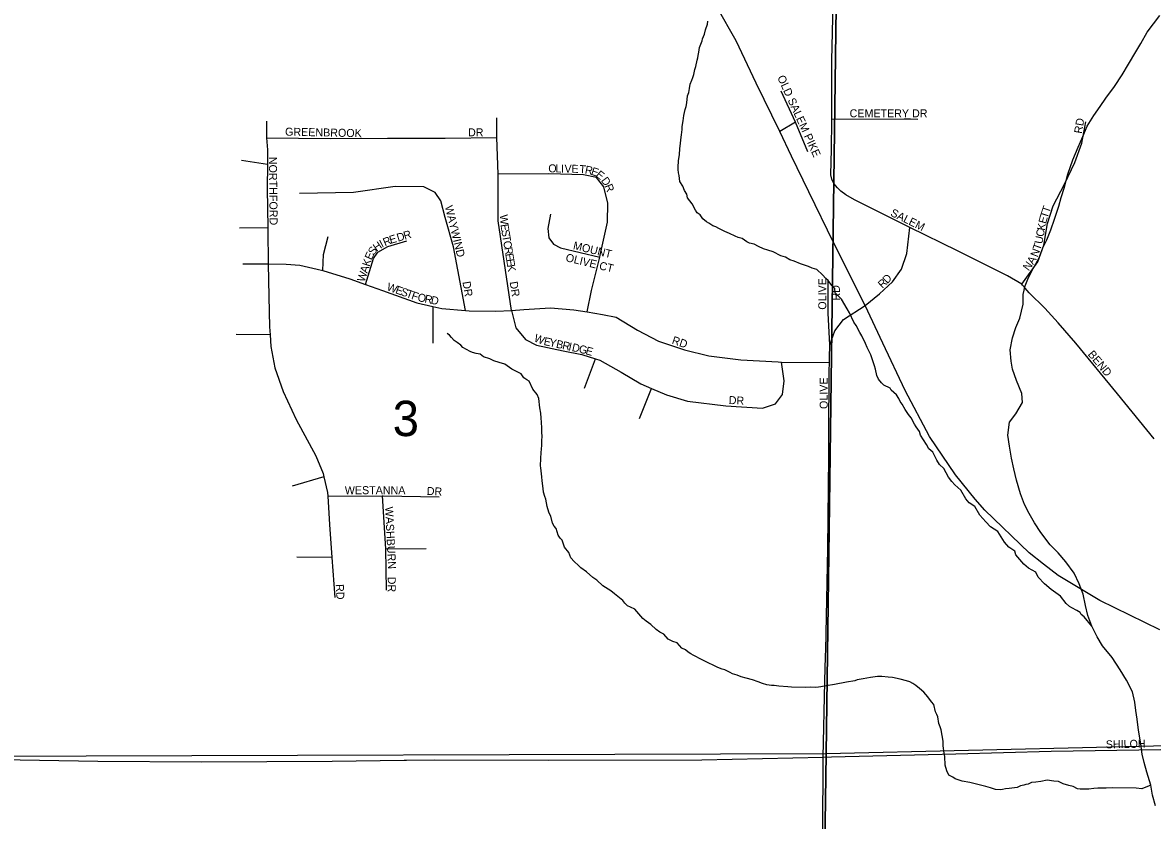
# Model space of a CAD drawing. Extents: x -209 to 4852, y 0 to 905.
# Drawn here: x 346.15 to 372.89, y 216.73 to 235.61 of the extents above; entities that cross this region are included whole.
import ezdxf

# ---------------------------------------------------------------- set-up
doc = ezdxf.new("R2010")
doc.units = 0
for name, color, linetype in [('GM_X_Airport_Location_Class_2', 7, 'Continuous'), ('GM_X_Airport_Location_Class_3', 7, 'Continuous'), ('GM_X_County_Road', 7, 'Continuous'), ('GM_X_County_Subdivision_Text', 7, 'Continuous'), ('GM_X_Minor_River', 7, 'Continuous'), ('GM_X_Township_Road_Text', 7, 'Continuous')]:
    doc.layers.add(name, color=color, linetype=linetype)

msp = doc.modelspace()

# ---------------------------------------------------------------- linework, layer by layer
at = {"layer": 'GM_X_Airport_Location_Class_2'}
for points in [[(365.305, 233.295), (365.305, 233.325), (365.31, 234.709), (365.342, 236.396), (365.384, 238.301)], [(364.739, 232.551), (364.444, 233.25), (364.11, 233.989)], [(351.921, 233.277), (351.925, 232.884), (351.948, 232.6), (351.946, 232.258), (351.942, 231.681), (351.956, 230.753), (351.957, 230.708), (351.967, 229.899), (351.978, 229.127), (351.997, 228.413), (352.009, 228.222), (352.028, 227.941), (352.118, 227.438), (352.322, 226.88), (352.63, 226.214), (353.095, 225.356), (353.262, 224.936), (353.28, 224.864), (353.369, 224.493), (353.375, 224.406), (353.418, 223.733), (353.474, 222.955), (353.543, 222.005)], [(357.727, 228.8), (357.404, 230.914), (357.407, 232.023), (357.374, 232.888), (357.374, 233.354)], [(364.444, 233.25), (364.075, 233.028)], [(367.155, 230.757), (366.429, 231.12), (365.839, 231.414), (365.638, 231.534), (365.522, 231.62), (365.443, 231.696), (365.353, 231.803), (365.304, 231.903), (365.283, 232.008), (365.302, 232.612), (365.305, 233.295)], [(365.305, 233.325), (367.017, 233.33), (367.169, 233.328), (367.342, 233.327)], [(369.801, 229.419), (370.181, 229.948), (370.324, 230.341), (370.408, 230.856), (370.543, 231.272), (370.817, 231.785), (371.06, 232.298), (371.226, 232.758), (371.317, 233.258)], [(351.925, 232.884), (353.442, 232.868), (354.787, 232.872), (356.155, 232.872), (357.374, 232.888)], [(351.33, 232.351), (351.946, 232.258)], [(359.514, 228.763), (359.616, 229.27), (359.814, 230.055), (359.826, 230.103), (359.997, 230.883), (360.004, 231.339), (359.912, 231.72), (359.733, 231.943), (359.431, 232.008), (358.605, 232.028), (357.407, 232.023)], [(356.634, 228.797), (356.348, 230.3), (356.155, 231), (356.054, 231.39), (355.919, 231.588), (355.651, 231.724), (354.971, 231.728), (353.98, 231.589), (352.706, 231.563)], [(358.643, 231.078), (358.585, 230.737), (358.611, 230.516), (358.715, 230.363), (358.881, 230.277), (359.814, 230.055)], [(351.956, 230.753), (351.282, 230.741)], [(353.255, 229.739), (353.275, 230.118), (353.387, 230.55)], [(366.097, 228.918), (366.434, 229.192), (366.746, 229.476), (366.952, 229.777), (367.08, 230.145), (367.155, 230.757)], [(369.82, 229.397), (369.801, 229.419), (369.468, 229.615), (368.285, 230.204), (367.155, 230.757)], [(354.268, 229.413), (354.456, 230.024), (354.557, 230.175), (354.794, 230.308), (355.244, 230.445)], [(351.361, 229.904), (351.967, 229.899), (352.392, 229.896), (352.71, 229.868), (353.125, 229.778), (353.255, 229.739), (353.895, 229.546), (354.268, 229.413), (354.672, 229.269), (355.486, 228.975), (355.864, 228.892), (356.076, 228.845), (356.634, 228.797), (356.719, 228.79), (357.349, 228.78), (357.727, 228.8), (358.016, 228.816), (358.646, 228.859), (359.199, 228.813), (359.514, 228.763), (359.88, 228.704), (360.205, 228.638), (360.708, 228.334), (361.205, 228.069), (361.816, 227.862), (362.397, 227.724), (363.154, 227.629), (364.033, 227.578), (364.116, 227.577), (365.248, 227.567)], [(365.256, 227.985), (365.219, 228.73), (365.216, 229.52)], [(372.936, 225.761), (372.069, 226.827), (371.084, 228.02), (370.667, 228.508), (370.346, 228.851), (369.979, 229.216), (369.881, 229.325), (369.82, 229.397)], [(355.864, 228.892), (355.858, 228.027)], [(357.727, 228.8), (357.828, 228.385), (358.051, 228.108), (358.314, 227.975), (358.949, 227.844), (359.388, 227.754), (359.712, 227.651), (359.818, 227.618), (360.321, 227.337), (360.787, 227.064), (361.041, 226.951), (361.39, 226.797), (361.888, 226.653), (362.796, 226.54), (363.667, 226.489), (363.972, 226.591), (364.135, 226.809), (364.178, 227.135), (364.116, 227.577)], [(365.25, 227.678), (365.256, 227.985), (365.376, 228.311), (365.586, 228.581), (366.097, 228.918)], [(352.009, 228.222), (351.206, 228.227)], [(359.451, 226.955), (359.712, 227.651)], [(365.238, 225.868), (365.244, 227.364), (365.248, 227.567), (365.249, 227.625), (365.25, 227.678)], [(360.752, 226.244), (361.041, 226.951)], [(365.158, 220.639), (365.162, 220.751), (365.208, 223.168), (365.235, 225.334), (365.237, 225.816), (365.238, 225.868)], [(353.28, 224.864), (352.53, 224.643)], [(353.375, 224.406), (354.664, 224.412), (354.687, 224.413), (356.014, 224.385)], [(354.664, 224.412), (354.744, 223.158), (354.759, 222.177)], [(354.744, 223.158), (355.707, 223.166)], [(353.474, 222.955), (352.64, 222.962)], [(365.141, 220.036), (365.157, 220.61), (365.158, 220.639)], [(365.093, 216.387), (365.093, 216.418), (365.103, 218.227), (365.14, 220.009), (365.141, 220.036)], [(365.3, 218.232), (368.243, 218.307), (370.499, 218.366), (373.093, 218.411), (373.164, 218.412), (374.128, 218.431), (375.294, 218.454), (375.875, 218.465), (377.093, 218.481), (378.099, 218.524)], [(340.422, 218.183), (340.423, 218.183), (345.164, 218.183), (347.934, 218.131), (350.384, 218.118), (353.479, 218.131), (355.185, 218.154), (355.235, 218.155)], [(355.235, 218.155), (355.907, 218.164), (358.608, 218.154), (362.226, 218.166), (365.103, 218.227), (365.3, 218.232)]]:
    msp.add_lwpolyline(points, dxfattribs=at)
at = {"layer": 'GM_X_County_Road'}
for points in [[(362.188, 231.06), (362.12, 231.107), (362.076, 231.168), (362.003, 231.322), (361.891, 231.461), (361.87, 231.552), (361.819, 231.637), (361.783, 231.736), (361.709, 231.852), (361.689, 231.989), (361.675, 232.05), (361.669, 232.134), (361.669, 232.187), (361.68, 232.339), (361.698, 232.491), (361.708, 232.62), (361.726, 232.757), (361.736, 232.901), (361.744, 232.954), (361.762, 233.076), (361.763, 233.152), (361.788, 233.281), (361.797, 233.349), (361.806, 233.41), (361.831, 233.554), (361.856, 233.622), (361.872, 233.713), (361.891, 233.872), (361.922, 233.955), (361.939, 234.046), (361.956, 234.152), (361.996, 234.243), (362.013, 234.311), (362.037, 234.379), (362.062, 234.5), (362.086, 234.568), (362.119, 234.72), (362.135, 234.773), (362.144, 234.826), (362.16, 234.909), (362.177, 235.016), (362.233, 235.174), (362.242, 235.227), (362.29, 235.333), (362.314, 235.439), (362.362, 235.568), (362.371, 235.643)], [(372.499, 234.914), (372.617, 235.117), (372.767, 235.381), (372.923, 235.576), (373.071, 235.778)], [(372.965, 217.075), (372.894, 217.327), (372.854, 217.564), (372.761, 217.871), (372.697, 218.1), (372.656, 218.299), (372.623, 218.544), (372.569, 218.865), (372.536, 219.124), (372.502, 219.33), (372.476, 219.529), (372.42, 219.774), (372.281, 220.051), (372.134, 220.29), (371.943, 220.583), (371.713, 220.861), (371.588, 221.077), (371.464, 221.323), (371.363, 221.576), (371.314, 221.813), (371.259, 222.081), (371.158, 222.326), (371.041, 222.58), (370.842, 222.85), (370.664, 223.059), (370.478, 223.253), (370.256, 223.547), (370.101, 223.771), (369.976, 223.994), (369.866, 224.209), (369.773, 224.455), (369.681, 224.784), (369.618, 225.052), (369.562, 225.304), (369.515, 225.587), (369.474, 225.846), (369.511, 226.15), (369.659, 226.353), (369.816, 226.616), (369.806, 226.829), (369.675, 227.137), (369.582, 227.405), (369.548, 227.596), (369.53, 227.863), (369.582, 228.151), (369.663, 228.393), (369.758, 228.612), (369.833, 228.945), (369.838, 229.174), (369.88, 229.378), (369.96, 229.575), (370.071, 229.786), (370.205, 230.027), (370.301, 230.276), (370.396, 230.472), (370.492, 230.706), (370.58, 230.955), (370.678, 231.266), (370.735, 231.47), (370.816, 231.712), (370.891, 232.023), (371.012, 232.363), (371.139, 232.657), (371.251, 232.914), (371.354, 233.155), (371.511, 233.411), (371.66, 233.621), (371.793, 233.817), (371.996, 234.094), (372.176, 234.372), (372.326, 234.628), (372.499, 234.914)], [(371.464, 221.323), (371.281, 221.546), (371.206, 221.601), (371.184, 221.654), (371.102, 221.694), (370.989, 221.757), (370.929, 221.796), (370.854, 221.866), (370.721, 222.036), (370.496, 222.192), (370.339, 222.332), (370.19, 222.486), (370.139, 222.601), (369.959, 222.696), (369.854, 222.797), (369.661, 223.013), (369.64, 223.105), (369.497, 223.199), (369.393, 223.315), (369.238, 223.569), (369.066, 223.678), (368.954, 223.795), (368.813, 223.957), (368.688, 224.157), (368.56, 224.243), (368.478, 224.343), (368.361, 224.543), (368.219, 224.668), (368.144, 224.753), (368.07, 224.853), (367.96, 225.06), (367.856, 225.153), (367.789, 225.254), (367.694, 225.445), (367.604, 225.523), (367.546, 225.623), (367.405, 225.846), (367.384, 225.93), (367.303, 226.046), (367.266, 226.107), (367.185, 226.254), (367.119, 226.338), (367.045, 226.454), (366.971, 226.577), (366.927, 226.646), (366.89, 226.715), (366.839, 226.8), (366.711, 226.909), (366.69, 226.962), (366.539, 227.026), (366.479, 227.088), (366.413, 227.173), (366.369, 227.257), (366.341, 227.41), (366.32, 227.486), (366.262, 227.655), (366.226, 227.747), (366.146, 227.923), (366.102, 228.015), (366.014, 228.199), (365.97, 228.276), (365.882, 228.438), (365.83, 228.522), (365.728, 228.737), (365.669, 228.837), (365.537, 229.068), (365.388, 229.215), (365.374, 229.314), (365.307, 229.384), (365.219, 229.507), (365.166, 229.554), (365.084, 229.639), (364.95, 229.763), (364.844, 229.795), (364.754, 229.835), (364.565, 229.899), (364.415, 229.963), (364.316, 229.995), (364.211, 230.058), (364.098, 230.09), (363.918, 230.184), (363.789, 230.225), (363.691, 230.257), (363.571, 230.312), (363.466, 230.368), (363.36, 230.392), (363.292, 230.424), (363.187, 230.502), (363.089, 230.526), (363.021, 230.558), (362.886, 230.621), (362.825, 230.645), (362.773, 230.669), (362.682, 230.716), (362.63, 230.74), (362.562, 230.779), (362.487, 230.803), (362.397, 230.866), (362.337, 230.897), (362.254, 230.967), (362.188, 231.06)], [(361.845, 220.763), (361.755, 220.81), (361.643, 220.934), (361.545, 220.966), (361.432, 221.021), (361.328, 221.137), (361.238, 221.185), (361.148, 221.247), (361.021, 221.363), (360.908, 221.442), (360.834, 221.511), (360.64, 221.728), (360.543, 221.775), (360.467, 221.807), (360.408, 221.869), (360.356, 221.931), (360.244, 222.032), (360.161, 222.094), (360.071, 222.164), (359.884, 222.282), (359.742, 222.414), (359.652, 222.476), (359.495, 222.616), (359.368, 222.71), (359.308, 222.764), (359.204, 222.857), (359.129, 222.942), (359.079, 223.073), (358.975, 223.196), (358.925, 223.364), (358.872, 223.411), (358.828, 223.48), (358.778, 223.641), (358.733, 223.695), (358.697, 223.764), (358.654, 223.932), (358.618, 224.002), (358.581, 224.101), (358.567, 224.162), (358.533, 224.33), (358.511, 224.392), (358.483, 224.499), (358.476, 224.582), (358.45, 224.766), (358.444, 224.857), (358.43, 224.933), (358.417, 225.071), (358.411, 225.124), (358.421, 225.291), (358.424, 225.436), (358.433, 225.512), (358.442, 225.61), (358.444, 225.717), (358.446, 225.816), (358.441, 225.915), (358.442, 226.014), (358.43, 226.151), (358.424, 226.25), (358.418, 226.364), (358.391, 226.494), (358.372, 226.715), (358.328, 226.807), (358.232, 226.931), (358.144, 227.122), (358.084, 227.154), (358.016, 227.201), (357.95, 227.301), (357.875, 227.34), (357.732, 227.411), (357.567, 227.528), (357.431, 227.569), (357.303, 227.602), (357.213, 227.656), (357.061, 227.697), (356.979, 227.76), (356.888, 227.776), (356.798, 227.801), (356.745, 227.825), (356.655, 227.872), (356.572, 227.919), (356.528, 227.973), (356.438, 228.036), (356.37, 228.09), (356.303, 228.16), (356.259, 228.214), (356.199, 228.253)], [(372.854, 217.564), (372.648, 217.48), (372.511, 217.49), (371.942, 217.5), (371.798, 217.495), (371.6, 217.491), (371.509, 217.485), (371.387, 217.472), (371.327, 217.473), (371.251, 217.467), (371.182, 217.468), (371.122, 217.477), (371.017, 217.532), (370.918, 217.556), (370.782, 217.597), (370.67, 217.652), (370.563, 217.662), (370.404, 217.68), (370.252, 217.652), (370.138, 217.639), (370.031, 217.625), (369.955, 217.589), (369.901, 217.582), (369.848, 217.568), (369.772, 217.546), (369.695, 217.51), (369.505, 217.482), (369.421, 217.476), (369.345, 217.462), (369.292, 217.456), (369.178, 217.458), (369.065, 217.498), (368.951, 217.53), (368.732, 217.588), (368.574, 217.628), (368.392, 217.662), (368.226, 217.711), (368.174, 217.75), (368.076, 217.805), (368.032, 217.905), (367.989, 218.035), (367.978, 218.24), (367.964, 218.324), (367.944, 218.492), (367.939, 218.607), (367.891, 218.874), (367.869, 218.943), (367.841, 219.027), (367.813, 219.18), (367.791, 219.233), (367.762, 219.302), (367.72, 219.471), (367.668, 219.54), (367.579, 219.656), (367.482, 219.764), (367.385, 219.85), (367.295, 219.92), (367.22, 219.974), (367.153, 220.006), (367.077, 220.03), (366.926, 220.071), (366.745, 220.112), (366.639, 220.122), (366.487, 220.132), (366.388, 220.134), (366.221, 220.114), (366.046, 220.079), (365.909, 220.058), (365.847, 220.037), (365.657, 220.002), (365.367, 219.946), (365.169, 219.912), (365.048, 219.891), (364.987, 219.885), (364.911, 219.878), (364.804, 219.88), (364.69, 219.875), (364.349, 219.881), (364.266, 219.89), (364.053, 219.909), (363.94, 219.919), (363.879, 219.92), (363.765, 219.937), (363.667, 219.969), (363.562, 220.009), (363.426, 220.057), (363.282, 220.098), (363.162, 220.13), (363.064, 220.17), (362.958, 220.202), (362.898, 220.234), (362.77, 220.29), (362.709, 220.306), (362.611, 220.346), (362.529, 220.385), (362.363, 220.464), (362.235, 220.527), (362.025, 220.638), (361.972, 220.669), (361.904, 220.708), (361.845, 220.763)]]:
    msp.add_lwpolyline(points, dxfattribs=at)
at = {"layer": 'GM_X_County_Subdivision_Text'}
for points in [[(366.097, 228.918), (365.355, 230.389), (364.765, 231.602), (364.354, 232.448), (364.075, 233.028), (363.519, 234.178), (363.04, 235.174), (362.595, 235.964), (362.211, 236.471), (361.939, 236.81), (361.571, 237.183), (361.048, 237.662), (360.417, 238.201), (360.101, 238.468)], [(370.318, 222.797), (369.979, 223.061), (368.925, 224.068), (368.699, 224.335), (368.237, 224.906), (367.62, 225.818), (367.044, 226.906), (366.51, 228.022), (366.097, 228.918)], [(373.071, 221.241), (371.654, 221.932), (370.666, 222.527), (370.318, 222.797)]]:
    msp.add_lwpolyline(points, dxfattribs=at)
at = {"layer": 'GM_X_Minor_River'}
for points in [[(345.281, 238.443), (346.478, 238.465), (365.444, 238.341), (365.169, 218.303), (345.147, 218.243)], [(365.444, 238.341), (366.505, 238.365), (385.487, 238.317), (385.389, 218.776), (365.169, 218.303)], [(364.947, 202.559), (385.353, 202.559), (385.389, 218.776), (365.169, 218.303)], [(345.04, 202.559), (364.947, 202.559), (365.169, 218.303), (345.147, 218.243)]]:
    msp.add_lwpolyline(points, close=True, dxfattribs=at)

# ---------------------------------------------------------------- texts
at = {"layer": 'GM_X_Airport_Location_Class_3'}
for s, height, rotation, p in [('OLD SALEM PIKE', 0.18939, 294.5283, (364.01, 234.312)), ('CEMETERY DR', 0.18939, 0, (365.727, 233.367)), ('RD', 0.1894, 80.5436, (371.225, 232.971)), ('GREENBROOK', 0.1894, 358.8052, (352.362, 232.934)), ('DR', 0.1894, 0, (356.694, 232.917)), ('NORTHFORD', 0.1894, 270.6668, (351.98, 232.431)), ('O', 0.189, 358.776, (358.593, 232.067)), ('L', 0.189, 358.8012, (358.76, 232.064)), ('I', 0.189, 358.7755, (358.893, 232.061)), ('V', 0.189, 358.7993, (358.976, 232.059)), ('E', 0.189, 358.7707, (359.143, 232.056)), ('T', 0.189, 355.5154, (359.323, 232.052)), ('R', 0.189, 348.8806, (359.451, 232.042)), ('E', 0.189, 341.3404, (359.591, 232.015)), ('E', 0.189, 320.9605, (359.702, 231.981)), ('D', 0.189, 305.8249, (359.832, 231.871)), ('R', 0.189, 291.7924, (359.923, 231.746)), ('WAYWIND', 0.1894, 283.843, (356.145, 231.257)), ('W', 0.189, 273.7861, (357.446, 231.062)), ('SALEM', 0.1894, 333.9698, (366.677, 231.046)), ('T', 0.189, 72.1439, (370.41, 230.963)), ('T', 0.189, 71.8243, (370.451, 231.089)), ('E', 0.189, 278.6778, (357.462, 230.828)), ('K', 0.189, 79.5603, (370.346, 230.677)), ('E', 0.189, 74.5987, (370.375, 230.836)), ('R', 0.189, 22.9244, (354.728, 230.314)), ('E', 0.189, 16.6286, (354.861, 230.371)), ('D', 0.189, 16.3337, (355.037, 230.423)), ('R', 0.189, 16.3224, (355.196, 230.47)), ('S', 0.189, 279.3306, (357.483, 230.694)), ('T', 0.189, 279.3306, (357.505, 230.562)), ('U', 0.189, 78.3948, (370.286, 230.359)), ('C', 0.189, 80.4202, (370.321, 230.53)), ('S', 0.189, 53.7858, (354.46, 230.089)), ('H', 0.189, 35.1209, (354.527, 230.185)), ('I', 0.189, 27.2494, (354.657, 230.278)), ('C', 0.189, 279.3408, (357.526, 230.431)), ('R', 0.189, 279.3186, (357.551, 230.283)), ('MOUNT', 0.1894, 346.5071, (359.169, 230.25)), ('T', 0.189, 70.9208, (370.236, 230.207)), ('K', 0.189, 72.0919, (354.361, 229.823)), ('E', 0.189, 65.7324, (354.41, 229.977)), ('E', 0.189, 279.3556, (357.575, 230.134)), ('E', 0.189, 279.3321, (357.597, 230.003)), ('OLIVE CT', 0.1894, 346.3967, (358.992, 229.966)), ('A', 0.189, 58.8518, (370.073, 229.869)), ('N', 0.189, 69.5207, (370.176, 230.046)), ('W', 0.189, 72.0914, (354.243, 229.458)), ('A', 0.189, 72.0919, (354.31, 229.665)), ('K', 0.189, 279.3368, (357.618, 229.871)), ('N', 0.189, 54.0481, (369.965, 229.72)), ('DR', 0.1894, 279.4564, (356.562, 229.471)), ('DR', 0.1894, 278.9785, (357.679, 229.47)), ('OLIVE', 0.1894, 90, (365.175, 228.815)), ('R', 0.189, 43.6087, (366.504, 229.308)), ('D', 0.189, 46.418, (366.619, 229.419)), ('W', 0.189, 340.4909, (354.756, 229.282)), ('E', 0.189, 340.4766, (354.96, 229.209)), ('S', 0.189, 340.4836, (355.086, 229.165)), ('T', 0.189, 340.5024, (355.212, 229.12)), ('F', 0.189, 341.1279, (355.339, 229.075)), ('RD', 0.1894, 90, (365.497, 229.031)), ('O', 0.189, 346.8714, (355.486, 229.026)), ('R', 0.189, 349.037, (355.655, 228.987)), ('D', 0.189, 349.0286, (355.803, 228.958)), ('W', 0.189, 338.2829, (358.24, 228.073)), ('E', 0.189, 347.8226, (358.474, 227.983)), ('Y', 0.189, 347.834, (358.604, 227.955)), ('RD', 0.1894, 341.5614, (361.505, 228.015)), ('B', 0.189, 347.8445, (358.767, 227.919)), ('R', 0.189, 347.8136, (358.914, 227.888)), ('I', 0.189, 347.8393, (359.061, 227.856)), ('D', 0.189, 347.8244, (359.142, 227.839)), ('G', 0.189, 346.5204, (359.304, 227.804)), ('E', 0.189, 344.5987, (359.464, 227.765)), ('BEND', 0.1894, 309.9569, (371.355, 227.754)), ('OLIVE', 0.1894, 90, (365.208, 226.465)), ('DR', 0.1894, 356.989, (362.862, 226.584)), ('WESTANNA', 0.1894, 0, (353.777, 224.45)), ('DR', 0.1894, 356.8215, (355.713, 224.434)), ('WASHBURN', 0.1894, 272.8969, (354.73, 224.15)), ('RD', 0.1894, 273.011, (353.563, 222.317)), ('DR', 0.1894, 270, (354.796, 222.498)), ('SHILOH', 0.1894, 1.1227, (371.793, 218.434))]:
    msp.add_text(s, height=height, rotation=rotation, dxfattribs=at).set_placement(p)
at = {"layer": 'GM_X_Township_Road_Text'}
msp.add_text('3', height=0.837, rotation=0, dxfattribs=at).set_placement((354.911, 225.824))

doc.saveas('drawing.dxf')
